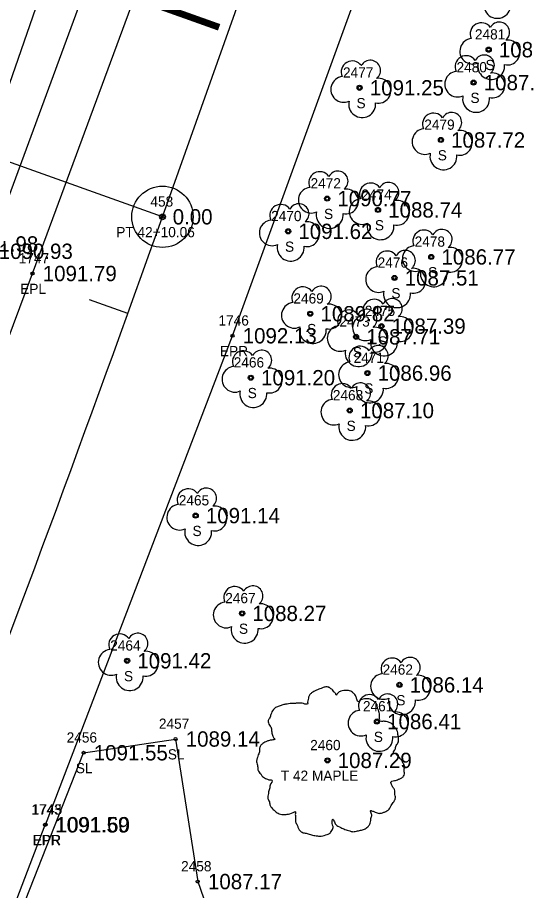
# Model space of a CAD drawing. Extents: x 1578957 to 1581675, y 1115963 to 1120391.
# Drawn here: x 1580725.7 to 1580775.5, y 1119311 to 1119396.4 of the extents above; entities that cross this region are included whole.
import ezdxf

# ---------------------------------------------------------------- set-up
doc = ezdxf.new("R2010")
doc.units = 0
for name, color, linetype in [('RD_EX_Misc', 7, 'Continuous'), ('RD_EX_Road', 7, 'Continuous'), ('RD_EX_Road_txCode', 7, 'Continuous'), ('RD_EX_TX_Misc_ELEV', 7, 'Continuous'), ('RD_EX_TX_Road_ELEV', 7, 'Continuous'), ('RD_EX_TX_VEG_ELEV', 7, 'Continuous'), ('RD_EX_VEG', 7, 'Continuous'), ('RD_EX_VEG_txCode', 7, 'Continuous'), ('RD_HC_Cl', 7, 'Continuous'), ('RD_HC_Data', 7, 'Continuous'), ('RD_HC_Data_Tic', 7, 'Continuous'), ('RD_HC_Survey_ELEV', 7, 'Continuous'), ('RD_HC_txCode', 7, 'Continuous'), ('RD_SMD_Locator', 7, 'Continuous')]:
    doc.layers.add(name, color=color, linetype=linetype)

msp = doc.modelspace()

# ---------------------------------------------------------------- linework, layer by layer
at = {"layer": 'RD_EX_Misc'}
for points in [[(1580575.469, 1119001.964), (1580572.192, 1119003.299), (1580573.344, 1119008.973), (1580569.078, 1119017.528), (1580583.69, 1119050.381), (1580599.817, 1119098.808), (1580624.045, 1119165.829), (1580641.396, 1119195.473), (1580666.371, 1119238.149), (1580687.021, 1119280.073), (1580703.349, 1119329.398), (1580719.477, 1119374.249), (1580736.36, 1119422.972), (1580751.158, 1119471.49)], [(1580572.228, 1119003.293), (1580577.641, 1119002.275), (1580593.887, 1119048.73), (1580611.465, 1119096.441), (1580629.396, 1119141.91), (1580650.31, 1119188.617), (1580669.532, 1119232.972), (1580689.078, 1119279.767), (1580706.148, 1119326.435), (1580722.862, 1119373.532), (1580740.07, 1119420.2), (1580755.304, 1119467.381)]]:
    msp.add_lwpolyline(points, dxfattribs=at)
at = {"layer": 'RD_EX_Road'}
for points in [[(1580561.509, 1118902.856), (1580569.284, 1118952.033), (1580572.257, 1118964.729), (1580572.024, 1118971.684), (1580570.785, 1118976.943), (1580576.68, 1118999.159), (1580578.916, 1119000.71), (1580583.17, 1119008.339), (1580597.232, 1119047.928), (1580615.21, 1119094.659), (1580634.106, 1119140.594), (1580653.543, 1119186.411), (1580672.941, 1119232.27), (1580691.817, 1119278.399), (1580709.783, 1119324.767), (1580727.167, 1119371.358), (1580744.517, 1119418.33), (1580760.444, 1119465.683)], [(1580581.375, 1118900.878), (1580589.102, 1118945.81), (1580601.044, 1118995.6), (1580615.895, 1119040.132), (1580634.471, 1119087.48), (1580652.774, 1119131.832), (1580672.351, 1119178.255), (1580691.758, 1119225.324), (1580699.116, 1119242.472), (1580700.899, 1119243.149), (1580710.457, 1119268.629), (1580709.934, 1119269.059), (1580728.392, 1119317.405), (1580728.449, 1119317.416), (1580746.747, 1119365.264), (1580763.472, 1119411.236), (1580777.809, 1119452.251), (1580781.248, 1119456.558)]]:
    msp.add_lwpolyline(points, dxfattribs=at)
at = {"layer": 'RD_EX_VEG'}
msp.add_lwpolyline([(1580748.009, 1119298.425), (1580740.891, 1119298.212), (1580730.356, 1119301.732), (1580725.698, 1119308.033), (1580732.164, 1119324.456), (1580741.171, 1119325.802), (1580743.345, 1119311.851), (1580748.009, 1119298.425)], dxfattribs=at)
for centre, radius in [((1580771.833, 1119393.264), 0.25), ((1580759.198, 1119389.532), 0.25), ((1580770.355, 1119390.045), 0.25), ((1580767.157, 1119384.427), 0.25), ((1580756.019, 1119378.688), 0.25), ((1580760.997, 1119377.58), 0.25), ((1580752.2, 1119375.484), 0.25), ((1580766.213, 1119372.981), 0.25), ((1580762.614, 1119370.928), 0.25), ((1580754.367, 1119367.422), 0.25), ((1580761.335, 1119366.205), 0.25), ((1580758.848, 1119365.162), 0.25), ((1580759.958, 1119361.613), 0.25), ((1580748.545, 1119361.161), 0.25), ((1580758.23, 1119357.951), 0.25), ((1580743.141, 1119347.663), 0.25), ((1580747.692, 1119338.095), 0.25), ((1580736.43, 1119333.456), 0.25), ((1580763.098, 1119331.099), 0.25), ((1580760.891, 1119327.513), 0.25), ((1580756.049, 1119323.71), 0.25), ((1580756.037, 1119323.691), 0.0001)]:
    msp.add_circle(centre, radius, dxfattribs=at)
for centre, radius, start, end in [((1580772.684, 1119397.646), 1.318, 166.88266, 5.75893), ((1580771.112, 1119394.811), 1.084, 34.97629, 204.75602), ((1580772.878, 1119394.966), 0.995, 308.76261, 152.04674), ((1580770.269, 1119393.108), 1.257, 96.45179, 294.73401), ((1580773.673, 1119392.984), 1.218, 256.56668, 98.10463), ((1580769.634, 1119391.592), 1.084, 34.97629, 204.75602), ((1580771.4, 1119391.747), 0.995, 308.76261, 152.04674), ((1580758.477, 1119391.079), 1.084, 34.97629, 204.75602), ((1580760.243, 1119391.234), 0.995, 308.76261, 152.04674), ((1580772.079, 1119391.667), 1.318, 166.88266, 5.75893), ((1580757.634, 1119389.376), 1.257, 96.45179, 294.73401), ((1580768.791, 1119389.889), 1.257, 96.45179, 294.73401), ((1580772.195, 1119389.765), 1.218, 256.56668, 98.10463), ((1580761.037, 1119389.252), 1.218, 256.56668, 98.10463), ((1580759.443, 1119387.935), 1.318, 166.88266, 5.75893), ((1580770.601, 1119388.448), 1.318, 166.88266, 5.75893), ((1580768.202, 1119386.129), 0.995, 308.76261, 152.04674), ((1580766.436, 1119385.974), 1.084, 34.97629, 204.75602), ((1580765.593, 1119384.271), 1.257, 96.45179, 294.73401), ((1580768.996, 1119384.147), 1.218, 256.56668, 98.10463), ((1580767.402, 1119382.83), 1.318, 166.88266, 5.75893), ((1580755.298, 1119380.235), 1.084, 34.97629, 204.75602), ((1580757.065, 1119380.39), 0.995, 308.76261, 152.04674), ((1580754.456, 1119378.533), 1.257, 96.45179, 294.73401), ((1580757.859, 1119378.409), 1.218, 256.56668, 98.10463), ((1580760.276, 1119379.127), 1.084, 34.97629, 204.75602), ((1580762.043, 1119379.282), 0.995, 308.76261, 152.04674), ((1580759.434, 1119377.424), 1.257, 96.45179, 294.73401), ((1580751.479, 1119377.032), 1.084, 34.97629, 204.75602), ((1580753.245, 1119377.186), 0.995, 308.76261, 152.04674), ((1580762.837, 1119377.301), 1.218, 256.56668, 98.10463), ((1580756.265, 1119377.092), 1.318, 166.88266, 5.75893), ((1580750.636, 1119375.329), 1.257, 96.45179, 294.73401), ((1580754.04, 1119375.205), 1.218, 256.56668, 98.10463), ((1580761.243, 1119375.984), 1.318, 166.88266, 5.75893), ((1580765.492, 1119374.528), 1.084, 34.97629, 204.75602), ((1580767.259, 1119374.683), 0.995, 308.76261, 152.04674), ((1580752.446, 1119373.888), 1.318, 166.88266, 5.75893), ((1580761.893, 1119372.475), 1.084, 34.97629, 204.75602), ((1580763.659, 1119372.63), 0.995, 308.76261, 152.04674), ((1580764.65, 1119372.825), 1.257, 96.45179, 294.73401), ((1580768.053, 1119372.701), 1.218, 256.56668, 98.10463), ((1580761.05, 1119370.772), 1.257, 96.45179, 294.73401), ((1580764.454, 1119370.648), 1.218, 256.56668, 98.10463), ((1580766.459, 1119371.384), 1.318, 166.88266, 5.75893), ((1580753.645, 1119368.969), 1.084, 34.97629, 204.75602), ((1580755.412, 1119369.124), 0.995, 308.76261, 152.04674), ((1580762.86, 1119369.331), 1.318, 166.88266, 5.75893), ((1580752.803, 1119367.267), 1.257, 96.45179, 294.73401), ((1580756.206, 1119367.143), 1.218, 256.56668, 98.10463), ((1580760.614, 1119367.752), 1.084, 34.97629, 204.75602), ((1580762.381, 1119367.907), 0.995, 308.76261, 152.04674), ((1580758.127, 1119366.709), 1.084, 34.97629, 204.75602), ((1580759.893, 1119366.864), 0.995, 308.76261, 152.04674), ((1580759.772, 1119366.049), 1.257, 96.45179, 294.73401), ((1580763.175, 1119365.926), 1.218, 256.56668, 98.10463), ((1580754.612, 1119365.826), 1.318, 166.88266, 5.75893), ((1580757.284, 1119365.006), 1.257, 96.45179, 294.73401), ((1580760.687, 1119364.882), 1.218, 256.56668, 98.10463), ((1580761.581, 1119364.609), 1.318, 166.88266, 5.75893), ((1580759.236, 1119363.16), 1.084, 34.97629, 204.75602), ((1580761.003, 1119363.315), 0.995, 308.76261, 152.04674), ((1580747.824, 1119362.708), 1.084, 34.97629, 204.75602), ((1580749.591, 1119362.863), 0.995, 308.76261, 152.04674), ((1580759.093, 1119363.565), 1.318, 166.88266, 5.75893), ((1580758.394, 1119361.457), 1.257, 96.45179, 294.73401), ((1580761.797, 1119361.333), 1.218, 256.56668, 98.10463), ((1580746.982, 1119361.005), 1.257, 96.45179, 294.73401), ((1580750.385, 1119360.881), 1.218, 256.56668, 98.10463), ((1580759.275, 1119359.653), 0.995, 308.76261, 152.04674), ((1580748.791, 1119359.564), 1.318, 166.88266, 5.75893), ((1580757.509, 1119359.498), 1.084, 34.97629, 204.75602), ((1580760.203, 1119360.016), 1.318, 166.88266, 5.75893), ((1580756.666, 1119357.795), 1.257, 96.45179, 294.73401), ((1580760.07, 1119357.671), 1.218, 256.56668, 98.10463), ((1580758.476, 1119356.354), 1.318, 166.88266, 5.75893), ((1580742.42, 1119349.21), 1.084, 34.97629, 204.75602), ((1580744.186, 1119349.365), 0.995, 308.76261, 152.04674), ((1580741.577, 1119347.507), 1.257, 96.45179, 294.73401), ((1580744.981, 1119347.383), 1.218, 256.56668, 98.10463), ((1580743.387, 1119346.066), 1.318, 166.88266, 5.75893), ((1580746.971, 1119339.643), 1.084, 34.97629, 204.75602), ((1580748.737, 1119339.797), 0.995, 308.76261, 152.04674), ((1580746.128, 1119337.94), 1.257, 96.45179, 294.73401), ((1580749.531, 1119337.816), 1.218, 256.56668, 98.10463), ((1580747.937, 1119336.499), 1.318, 166.88266, 5.75893), ((1580735.709, 1119335.003), 1.084, 34.97629, 204.75602), ((1580737.475, 1119335.158), 0.995, 308.76261, 152.04674), ((1580734.866, 1119333.3), 1.257, 96.45179, 294.73401), ((1580738.269, 1119333.176), 1.218, 256.56668, 98.10463), ((1580762.377, 1119332.646), 1.084, 34.97629, 204.75602), ((1580764.143, 1119332.801), 0.995, 308.76261, 152.04674), ((1580736.675, 1119331.859), 1.318, 166.88266, 5.75893), ((1580761.534, 1119330.943), 1.257, 96.45179, 294.73401), ((1580764.938, 1119330.82), 1.218, 256.56668, 98.10463), ((1580760.17, 1119329.06), 1.084, 34.97629, 204.75602), ((1580761.936, 1119329.215), 0.995, 308.76261, 152.04674), ((1580763.344, 1119329.503), 1.318, 166.88266, 5.75893), ((1580759.327, 1119327.357), 1.257, 96.45179, 294.73401), ((1580762.73, 1119327.233), 1.218, 256.56668, 98.10463), ((1580761.136, 1119325.916), 1.318, 166.88266, 5.75893)]:
    msp.add_arc(centre, radius, start, end, dxfattribs=at)
for points in [[(1580756.181, 1119330.877), (1580755.881, 1119330.902), (1580755.557, 1119330.802), (1580755.307, 1119330.703), (1580755.082, 1119330.628), (1580754.857, 1119330.528), (1580754.557, 1119330.353), (1580754.332, 1119330.153), (1580754.207, 1119329.903), (1580754.157, 1119329.678), (1580754.107, 1119329.403), (1580754.107, 1119329.228), (1580753.982, 1119329.203), (1580753.832, 1119329.228), (1580753.582, 1119329.303), (1580753.333, 1119329.303), (1580753.083, 1119329.303), (1580752.733, 1119329.278), (1580752.383, 1119329.278), (1580752.108, 1119329.228), (1580751.783, 1119329.178), (1580751.408, 1119329.053), (1580751.059, 1119328.928), (1580750.759, 1119328.678), (1580750.509, 1119328.204), (1580750.384, 1119327.854), (1580750.234, 1119327.604), (1580750.384, 1119327.154), (1580750.559, 1119326.804), (1580750.584, 1119326.604), (1580750.659, 1119326.18), (1580750.759, 1119325.955), (1580750.884, 1119325.755), (1580750.809, 1119325.73), (1580750.434, 1119325.68), (1580750.134, 1119325.58), (1580749.709, 1119325.355), (1580749.484, 1119325.13), (1580749.384, 1119324.805), (1580749.359, 1119324.455), (1580749.259, 1119324.255), (1580749.184, 1119323.98), (1580749.159, 1119323.905), (1580749.109, 1119323.581), (1580749.209, 1119323.131), (1580749.234, 1119322.781), (1580749.359, 1119322.556), (1580749.509, 1119322.381), (1580749.684, 1119322.131), (1580750.084, 1119321.906), (1580750.409, 1119321.806), (1580750.609, 1119321.781), (1580750.434, 1119321.282), (1580750.384, 1119320.932), (1580750.259, 1119320.532), (1580750.259, 1119320.457), (1580750.209, 1119319.982), (1580750.359, 1119319.657), (1580750.434, 1119319.283), (1580750.609, 1119319.058), (1580750.884, 1119318.758), (1580751.208, 1119318.533), (1580751.708, 1119318.408), (1580752.108, 1119318.433), (1580752.683, 1119318.608), (1580752.933, 1119318.683), (1580752.908, 1119318.508), (1580752.933, 1119318.133), (1580752.933, 1119317.708), (1580753.083, 1119317.383), (1580753.183, 1119317.108), (1580753.333, 1119316.859), (1580753.657, 1119316.634), (1580754.057, 1119316.559), (1580754.482, 1119316.409), (1580754.932, 1119316.334), (1580755.432, 1119316.309), (1580756.031, 1119316.459), (1580756.306, 1119316.584), (1580756.406, 1119316.759), (1580756.606, 1119317.133), (1580756.556, 1119317.358), (1580756.581, 1119317.958), (1580756.681, 1119317.783), (1580756.856, 1119317.433), (1580757.356, 1119317.133), (1580757.756, 1119316.959), (1580758.23, 1119316.809), (1580758.53, 1119316.734), (1580759.005, 1119316.809), (1580759.38, 1119316.884), (1580759.755, 1119317.009), (1580760.055, 1119317.283), (1580760.23, 1119317.558), (1580760.28, 1119317.833), (1580760.354, 1119318.208), (1580760.404, 1119318.383)], [(1580760.404, 1119318.383), (1580760.33, 1119318.558), (1580760.28, 1119318.808), (1580760.354, 1119318.783), (1580760.529, 1119318.733), (1580760.804, 1119318.608), (1580761.029, 1119318.533), (1580761.354, 1119318.558), (1580761.629, 1119318.658), (1580762.079, 1119318.933), (1580762.354, 1119319.407), (1580762.628, 1119319.807), (1580762.703, 1119320.132), (1580762.653, 1119320.357), (1580762.628, 1119320.857), (1580762.429, 1119321.107), (1580762.379, 1119321.232), (1580762.279, 1119321.631), (1580762.354, 1119321.681), (1580762.628, 1119321.731), (1580763.003, 1119321.856), (1580763.278, 1119321.981), (1580763.503, 1119322.156), (1580763.578, 1119322.381), (1580763.553, 1119322.781), (1580763.603, 1119323.181), (1580763.528, 1119323.331), (1580763.428, 1119323.481), (1580763.353, 1119323.681), (1580763.203, 1119323.83), (1580763.103, 1119323.98), (1580763.003, 1119324.08), (1580762.878, 1119324.23), (1580762.703, 1119324.355), (1580762.554, 1119324.405), (1580762.504, 1119324.555), (1580762.653, 1119324.755), (1580762.703, 1119324.855), (1580762.728, 1119325.08), (1580762.953, 1119325.43), (1580763.003, 1119325.83), (1580762.953, 1119326.254), (1580762.903, 1119326.529), (1580762.753, 1119326.804), (1580762.554, 1119327.054), (1580762.429, 1119327.229), (1580762.254, 1119327.354), (1580761.929, 1119327.479), (1580761.679, 1119327.529), (1580761.329, 1119327.529), (1580761.129, 1119327.579), (1580761.154, 1119327.629), (1580761.154, 1119327.779), (1580761.154, 1119328.054), (1580761.079, 1119328.503), (1580760.929, 1119329.003), (1580760.929, 1119329.028), (1580760.829, 1119329.278), (1580760.604, 1119329.478), (1580760.429, 1119329.578), (1580760.23, 1119329.703), (1580759.98, 1119329.728), (1580759.68, 1119329.728), (1580759.405, 1119329.678), (1580759.205, 1119329.578), (1580759.03, 1119329.453), (1580758.955, 1119329.603), (1580758.855, 1119329.903), (1580758.805, 1119330.053), (1580758.655, 1119330.228), (1580758.43, 1119330.428), (1580757.98, 1119330.553), (1580757.356, 1119330.478), (1580757.056, 1119330.278), (1580756.906, 1119330.103), (1580756.856, 1119330.228), (1580756.656, 1119330.428), (1580756.556, 1119330.603), (1580756.381, 1119330.728), (1580756.231, 1119330.827), (1580756.131, 1119330.877)]]:
    msp.add_spline(points, degree=3, dxfattribs=at)
at = {"layer": 'RD_HC_Cl'}
msp.add_line((1580739.892, 1119376.908), (1580770.355, 1119462.418), dxfattribs=at)
msp.add_arc((1578340.815, 1120231.591), 2546.774, 337.467285, 340.391325, dxfattribs=at)
at = {"layer": 'RD_HC_Data'}
msp.add_line((1580739.892, 1119376.908), (1580630.66, 1119415.823), dxfattribs=at)
for radius in [3, 0.282]:
    msp.add_circle((1580739.892, 1119376.908), radius, dxfattribs=at)
at = {"layer": 'RD_HC_Data_Tic'}
msp.add_line((1580736.497, 1119367.438), (1580732.735, 1119368.796), dxfattribs=at)
at = {"layer": 'RD_SMD_Locator'}
for centre in [(1580771.833, 1119393.264), (1580770.355, 1119390.045), (1580759.198, 1119389.532), (1580767.157, 1119384.427), (1580756.019, 1119378.688), (1580760.997, 1119377.58), (1580739.892, 1119376.908), (1580752.2, 1119375.484), (1580766.213, 1119372.981), (1580727.167, 1119371.358), (1580762.614, 1119370.928), (1580754.367, 1119367.422), (1580761.335, 1119366.205), (1580746.747, 1119365.264), (1580758.848, 1119365.162), (1580759.958, 1119361.613), (1580748.545, 1119361.161), (1580758.23, 1119357.951), (1580743.141, 1119347.663), (1580747.692, 1119338.095), (1580736.43, 1119333.456), (1580763.098, 1119331.099), (1580760.891, 1119327.513), (1580741.171, 1119325.802), (1580732.164, 1119324.456), (1580756.049, 1119323.71), (1580728.392, 1119317.405), (1580728.449, 1119317.416), (1580743.345, 1119311.851)]:
    msp.add_circle(centre, 0.15, dxfattribs=at)

# ---------------------------------------------------------------- texts
at = {"layer": 'RD_EX_Road_txCode'}
for s, p in [('1747', (1580725.82, 1119372.358)), ('EPL', (1580725.962, 1119369.358)), ('1746', (1580745.377, 1119366.264)), ('EPR', (1580745.519, 1119363.264)), ('1743', (1580727.045, 1119318.405)), ('1745', (1580727.102, 1119318.416)), ('EPR', (1580727.163, 1119315.405)), ('EPR', (1580727.221, 1119315.416))]:
    msp.add_text(s, height=1, dxfattribs=at).set_placement(p)
at = {"layer": 'RD_EX_TX_Misc_ELEV'}
for s, p in [('1091.98', (1580720.477, 1119373.499)), ('1090.93', (1580723.862, 1119372.782))]:
    msp.add_text(s, height=1.5, dxfattribs=at).set_placement(p)
at = {"layer": 'RD_EX_TX_Road_ELEV'}
for s, p in [('1091.79', (1580728.167, 1119370.608)), ('1092.13', (1580747.747, 1119364.514)), ('1091.59', (1580729.392, 1119316.655)), ('1091.60', (1580729.449, 1119316.666))]:
    msp.add_text(s, height=1.5, dxfattribs=at).set_placement(p)
at = {"layer": 'RD_EX_TX_VEG_ELEV'}
for s, p in [('1087.66', (1580772.833, 1119392.514)), ('1087.75', (1580771.355, 1119389.295)), ('1091.25', (1580760.198, 1119388.782)), ('1087.72', (1580768.157, 1119383.677)), ('1090.77', (1580757.019, 1119377.938)), ('1088.74', (1580761.997, 1119376.83)), ('1091.62', (1580753.2, 1119374.734)), ('1086.77', (1580767.213, 1119372.231)), ('1087.51', (1580763.614, 1119370.178)), ('1089.82', (1580755.367, 1119366.672)), ('1087.39', (1580762.335, 1119365.455)), ('1087.71', (1580759.848, 1119364.412)), ('1086.96', (1580760.958, 1119360.863)), ('1091.20', (1580749.545, 1119360.411)), ('1087.10', (1580759.23, 1119357.201)), ('1091.14', (1580744.141, 1119346.913)), ('1088.27', (1580748.692, 1119337.345)), ('1091.42', (1580737.43, 1119332.706)), ('1086.14', (1580764.098, 1119330.349)), ('1086.41', (1580761.891, 1119326.763)), ('1089.14', (1580742.171, 1119325.052)), ('1091.55', (1580733.164, 1119323.706)), ('1087.29', (1580757.049, 1119322.96)), ('1087.17', (1580744.345, 1119311.101))]:
    msp.add_text(s, height=1.5, dxfattribs=at).set_placement(p)
at = {"layer": 'RD_EX_VEG_txCode'}
for s, p in [('2481', (1580770.487, 1119394.264)), ('S', (1580771.526, 1119391.264)), ('2477', (1580757.568, 1119390.532)), ('2480', (1580768.686, 1119391.045)), ('S', (1580770.048, 1119388.045)), ('S', (1580758.891, 1119387.532)), ('2479', (1580765.527, 1119385.427)), ('S', (1580766.85, 1119382.427)), ('2472', (1580754.389, 1119379.688)), ('2474', (1580759.367, 1119378.58)), ('2470', (1580750.531, 1119376.484)), ('S', (1580755.712, 1119376.688)), ('S', (1580760.69, 1119375.58)), ('S', (1580751.893, 1119373.484)), ('2478', (1580764.583, 1119373.981)), ('2476', (1580760.961, 1119371.928)), ('S', (1580765.906, 1119370.981)), ('2469', (1580752.713, 1119368.422)), ('S', (1580762.307, 1119368.928)), ('2475', (1580759.705, 1119367.205)), ('2473', (1580757.218, 1119366.162)), ('S', (1580754.059, 1119365.422)), ('S', (1580761.028, 1119364.205)), ('S', (1580758.541, 1119363.162)), ('2471', (1580758.611, 1119362.613)), ('2466', (1580746.868, 1119362.161)), ('S', (1580748.238, 1119359.161)), ('2468', (1580756.576, 1119358.951)), ('S', (1580759.65, 1119359.613)), ('S', (1580757.923, 1119355.951)), ('2465', (1580741.488, 1119348.663)), ('S', (1580742.834, 1119345.663)), ('2467', (1580746.038, 1119339.095)), ('S', (1580747.385, 1119336.095)), ('2464', (1580734.776, 1119334.456)), ('S', (1580736.123, 1119331.456)), ('2462', (1580761.445, 1119332.099)), ('S', (1580762.791, 1119329.099)), ('2461', (1580759.521, 1119328.513)), ('2457', (1580739.541, 1119326.802)), ('2456', (1580730.51, 1119325.456)), ('S', (1580760.584, 1119325.513)), ('2460', (1580754.356, 1119324.71)), ('SL', (1580740.415, 1119323.802)), ('SL', (1580731.408, 1119322.456)), ('T 42 MAPLE', (1580751.479, 1119321.71)), ('2458', (1580741.715, 1119312.851))]:
    msp.add_text(s, height=1, dxfattribs=at).set_placement(p)
at = {"layer": 'RD_HC_Data'}
msp.add_text('N 19%%d 36\' 31" E', height=6, rotation=70.39132, dxfattribs=at).set_placement((1580745.105, 1119394.52))
at = {"layer": 'RD_HC_Survey_ELEV'}
msp.add_text('0.00', height=1.5, dxfattribs=at).set_placement((1580740.892, 1119376.158))
at = {"layer": 'RD_HC_txCode'}
for s, p in [('458', (1580738.711, 1119377.908)), ('PT 42+10.06', (1580735.365, 1119374.908))]:
    msp.add_text(s, height=1, dxfattribs=at).set_placement(p)

doc.saveas('drawing.dxf')
